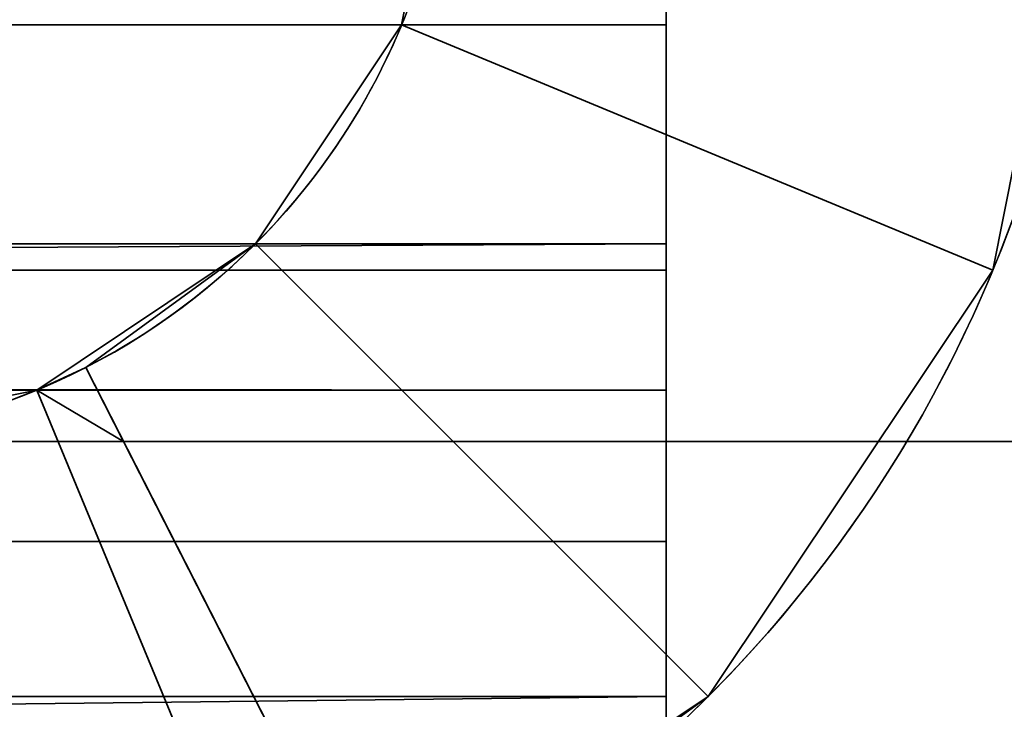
# Model space of a CAD drawing. Header units: millimetres. Extents: x -503 to 6703, y -110 to 249.
# Tile 268 of 656: x 310.48 to 312.79, y 15.87 to 17.49. Entities that reach past the tile are written whole.
import ezdxf

# ---------------------------------------------------------------- set-up
doc = ezdxf.new("R2010")
doc.units = ezdxf.units.MM
doc.layers.add('151', color=7, linetype='Continuous', true_color=0xffffff)

# ---------------------------------------------------------------- blocks, each defined once
blk = doc.blocks.new('UG_SURFACE_001')
at = {"layer": '151', "color": 252, "linetype": 'Continuous', "lineweight": 35}
for points in [[(502.5, -9.3, 2212.25), (502.5, 230.4, 2212.25), (-502.5, 230.4, 2212.25), (-502.5, -9.3, 2212.25)], [(-352.5, -9.3, 2062.2499), (-352.5, 230.4, 2062.2499), (352.5, 230.4, 2062.2499), (352.5, -9.3, 2062.2499)]]:
    blk.add_3dface(points, dxfattribs=at)
blk = doc.blocks.new('UG_SURFACE_086')
at = {"layer": '151', "color": 252, "linetype": 'Continuous', "lineweight": 35}
for points in [[(-314.5, -26.22, 2021.75), (314.5, -26.22, 2021.75), (314.5, 62.62, 2021.75), (-314.5, 62.62, 2021.75)], [(-313, -26.22, 2020.2501), (-313, 62.62, 2020.2501), (313, 62.62, 2020.2501), (313, -26.22, 2020.2501)]]:
    blk.add_3dface(points, dxfattribs=at)
blk = doc.blocks.new('UG_SURFACE_104')
at = {"layer": '151', "color": 252, "linetype": 'Continuous', "lineweight": 35}
for points in [[(260.7, 18.08, 2018.75), (312, 18.08, 2018.75), (312, 17.4754, 2018.6298), (260.7, 17.4754, 2018.6298)], [(260.7, 16.9013, 2020.0155), (312, 16.9013, 2020.0155), (312, 18.08, 2020.2501), (260.7, 18.08, 2020.2501)], [(312, 18.08, 2020.2501), (312, 16.9013, 2020.0155), (312, 17.4754, 2018.6298), (312, 18.08, 2018.75)], [(260.7, 17.4754, 2018.6298), (312, 17.4754, 2018.6298), (312, 16.9628, 2018.2872), (260.7, 16.9628, 2018.2872)], [(312, 16.9013, 2020.0155), (312, 15.9021, 2019.3479), (312, 16.9628, 2018.2872), (312, 17.4754, 2018.6298)], [(260.7, 16.6732, 2017.8893), (312, 16.9628, 2018.2872), (312, 16.6203, 2017.7746)], [(260.7, 16.6732, 2017.8893), (260.7, 16.9628, 2018.2872), (312, 16.9628, 2018.2872)], [(312, 16.6203, 2017.7746), (312, 16.9628, 2018.2872), (312, 15.9021, 2019.3479), (312, 15.2345, 2018.3487)], [(260.7, 15.9021, 2019.3479), (312, 15.9021, 2019.3479), (312, 16.9013, 2020.0155), (260.7, 16.9013, 2020.0155)], [(312, 16.6203, 2017.7746), (258.2, 16.6203, 2017.7746), (260.7, 16.6732, 2017.8893)], [(312, 16.5, 2017.17), (258.2, 16.5, 2017.17), (258.2, 16.6203, 2017.7746), (312, 16.6203, 2017.7746)], [(312, 16.5, 2017.17), (312, 16.6203, 2017.7746), (312, 15.2345, 2018.3487), (312, 15, 2017.17)], [(258.2, 16.5, 2017.17), (312, 16.5, 2017.17), (260.7, 16.5, 2015.1505)], [(312, 16.5, 2017.17), (312, 16.5, 2011.8301), (260.7, 16.5, 2011.8301), (260.7, 16.5, 2015.1505)], [(260.7, 16.5, 2011.8301), (312, 16.5, 2011.8301), (312, 16.2655, 2010.6514), (260.7, 16.2655, 2010.6514)], [(312, 15, 2017.17), (312, 15, 2011.8301), (312, 16.5, 2011.8301), (312, 16.5, 2017.17)], [(312, 15, 2011.8301), (312, 14.8797, 2011.2255), (312, 16.2655, 2010.6514), (312, 16.5, 2011.8301)], [(260.7, 16.2655, 2010.6514), (312, 16.2655, 2010.6514), (312, 15.5979, 2009.6521), (260.7, 15.5979, 2009.6521)], [(312, 15.5979, 2009.6521), (312, 16.2655, 2010.6514), (312, 14.8797, 2011.2255), (312, 14.5372, 2010.7129)], [(312, 15.9021, 2019.3479), (260.7, 15.9021, 2019.3479), (260.7, 15.3376, 2018.5719)], [(260.7, 15.3376, 2018.5719), (312, 15.2345, 2018.3487), (312, 15.9021, 2019.3479)]]:
    blk.add_3dface(points, dxfattribs=at)
blk = doc.blocks.new('UG_SURFACE_105')
at = {"layer": '151', "color": 252, "linetype": 'Continuous', "lineweight": 35}
for points in [[(313, 18.08, 76.45), (312.7655, 16.9013, 76.45), (311.3797, 17.4754, 76.45), (311.5, 18.08, 76.45)], [(311.5, 18.08, 370.05), (311.3797, 17.4754, 370.05), (312.7655, 16.9013, 370.05), (313, 18.08, 370.05)], [(313, 18.08, 386.45), (312.7655, 16.9013, 386.45), (311.3797, 17.4754, 386.45), (311.5, 18.08, 386.45)], [(311.5, 18.08, 680.05), (311.3797, 17.4754, 680.05), (312.7655, 16.9013, 680.05), (313, 18.08, 680.05)], [(313, 18.08, 696.45), (312.7655, 16.9013, 696.45), (311.3797, 17.4754, 696.45), (311.5, 18.08, 696.45)], [(311.5, 18.08, 990.05), (311.3797, 17.4754, 990.05), (312.7655, 16.9013, 990.05), (313, 18.08, 990.05)], [(313, 18.08, 1006.4501), (312.7655, 16.9013, 1006.4501), (311.3797, 17.4754, 1006.4501), (311.5, 18.08, 1006.4501)], [(311.5, 18.08, 1300.05), (311.3797, 17.4754, 1300.05), (312.7655, 16.9013, 1300.05), (313, 18.08, 1300.05)], [(313, 18.08, 1316.45), (312.7655, 16.9013, 1316.45), (311.3797, 17.4754, 1316.45), (311.5, 18.08, 1316.45)], [(311.5, 18.08, 1610.05), (311.3797, 17.4754, 1610.05), (312.7655, 16.9013, 1610.05), (313, 18.08, 1610.05)], [(313, 18.08, 1626.4499), (312.7655, 16.9013, 1626.4499), (311.3797, 17.4754, 1626.4499), (311.5, 18.08, 1626.4499)], [(311.5, 18.08, 1920.05), (311.3797, 17.4754, 1920.05), (312.7655, 16.9013, 1920.05), (313, 18.08, 1920.05)], [(313, 18.08, 1936.45), (312.7655, 16.9013, 1936.45), (311.3797, 17.4754, 1936.45), (311.5, 18.08, 1936.45)], [(311.5, 18.08, 60.05), (311.3797, 17.4754, 60.05), (312.7655, 16.9013, 60.05), (313, 18.08, 60.05)], [(311.3797, 17.4754, 1936.45), (311.3797, 17.4754, 2006.2499), (311.5, 18.08, 2006.2499), (311.5, 18.08, 1936.45)], [(311.5, 18.08, 60.05), (311.5, 18.08, -5.75), (311.3797, 17.4754, -5.75), (311.3797, 17.4754, 60.05)], [(311.3797, 17.4754, 1626.4499), (311.3797, 17.4754, 1683.67), (311.5, 18.08, 1683.67), (311.5, 18.08, 1626.4499)], [(311.5, 18.08, 1920.05), (311.5, 18.08, 1862.83), (311.3797, 17.4754, 1862.83), (311.3797, 17.4754, 1920.05)], [(311.3797, 17.4754, 1683.67), (311.3797, 17.4754, 1743.39), (311.5, 18.08, 1743.39), (311.5, 18.08, 1683.67)], [(311.3797, 17.4754, 1743.39), (311.3797, 17.4754, 1803.11), (311.5, 18.08, 1803.11), (311.5, 18.08, 1743.39)], [(311.3797, 17.4754, 1803.11), (311.3797, 17.4754, 1862.83), (311.5, 18.08, 1862.83), (311.5, 18.08, 1803.11)], [(311.3797, 17.4754, 1316.45), (311.3797, 17.4754, 1373.67), (311.5, 18.08, 1373.67), (311.5, 18.08, 1316.45)], [(311.5, 18.08, 1610.05), (311.5, 18.08, 1552.83), (311.3797, 17.4754, 1552.83), (311.3797, 17.4754, 1610.05)], [(311.3797, 17.4754, 1373.67), (311.3797, 17.4754, 1433.39), (311.5, 18.08, 1433.39), (311.5, 18.08, 1373.67)], [(311.3797, 17.4754, 1433.39), (311.3797, 17.4754, 1493.1099), (311.5, 18.08, 1493.1099), (311.5, 18.08, 1433.39)], [(311.3797, 17.4754, 1493.1099), (311.3797, 17.4754, 1552.83), (311.5, 18.08, 1552.83), (311.5, 18.08, 1493.1099)], [(311.3797, 17.4754, 1006.4501), (311.3797, 17.4754, 1063.67), (311.5, 18.08, 1063.67), (311.5, 18.08, 1006.4501)], [(311.5, 18.08, 1300.05), (311.5, 18.08, 1242.83), (311.3797, 17.4754, 1242.83), (311.3797, 17.4754, 1300.05)], [(311.3797, 17.4754, 1063.67), (311.3797, 17.4754, 1123.39), (311.5, 18.08, 1123.39), (311.5, 18.08, 1063.67)], [(311.3797, 17.4754, 1123.39), (311.3797, 17.4754, 1183.11), (311.5, 18.08, 1183.11), (311.5, 18.08, 1123.39)], [(311.3797, 17.4754, 1183.11), (311.3797, 17.4754, 1242.83), (311.5, 18.08, 1242.83), (311.5, 18.08, 1183.11)], [(311.3797, 17.4754, 696.45), (311.3797, 17.4754, 753.67), (311.5, 18.08, 753.67), (311.5, 18.08, 696.45)], [(311.5, 18.08, 990.05), (311.5, 18.08, 932.83), (311.3797, 17.4754, 932.83), (311.3797, 17.4754, 990.05)], [(311.3797, 17.4754, 753.67), (311.3797, 17.4754, 813.39), (311.5, 18.08, 813.39), (311.5, 18.08, 753.67)], [(311.3797, 17.4754, 813.39), (311.3797, 17.4754, 873.11), (311.5, 18.08, 873.11), (311.5, 18.08, 813.39)], [(311.3797, 17.4754, 873.11), (311.3797, 17.4754, 932.83), (311.5, 18.08, 932.83), (311.5, 18.08, 873.11)], [(311.3797, 17.4754, 386.45), (311.3797, 17.4754, 443.67), (311.5, 18.08, 443.67), (311.5, 18.08, 386.45)], [(311.5, 18.08, 680.05), (311.5, 18.08, 622.83), (311.3797, 17.4754, 622.83), (311.3797, 17.4754, 680.05)], [(311.3797, 17.4754, 443.67), (311.3797, 17.4754, 503.39), (311.5, 18.08, 503.39), (311.5, 18.08, 443.67)], [(311.3797, 17.4754, 503.39), (311.3797, 17.4754, 563.11), (311.5, 18.08, 563.11), (311.5, 18.08, 503.39)], [(311.3797, 17.4754, 563.11), (311.3797, 17.4754, 622.83), (311.5, 18.08, 622.83), (311.5, 18.08, 563.11)], [(311.3797, 17.4754, 76.45), (311.3797, 17.4754, 133.67), (311.5, 18.08, 133.67), (311.5, 18.08, 76.45)], [(311.5, 18.08, 370.05), (311.5, 18.08, 312.83), (311.3797, 17.4754, 312.83), (311.3797, 17.4754, 370.05)], [(311.3797, 17.4754, 133.67), (311.3797, 17.4754, 193.39), (311.5, 18.08, 193.39), (311.5, 18.08, 133.67)], [(311.3797, 17.4754, 193.39), (311.3797, 17.4754, 253.11), (311.5, 18.08, 253.11), (311.5, 18.08, 193.39)], [(311.3797, 17.4754, 253.11), (311.3797, 17.4754, 312.83), (311.5, 18.08, 312.83), (311.5, 18.08, 253.11)], [(311.5, 18.08, 2006.2499), (311.3797, 17.4754, 2006.2499), (312.7655, 16.9013, 2006.2499), (313, 18.08, 2006.2499)], [(313, 18.08, -5.75), (312.7655, 16.9013, -5.75), (311.3797, 17.4754, -5.75), (311.5, 18.08, -5.75)], [(312.7655, 16.9013, 60.05), (312.7655, 16.9013, -5.75), (313, 18.08, -5.75), (313, 18.08, 60.05)], [(313, 18.08, 1936.45), (313, 18.08, 2006.2499), (312.7655, 16.9013, 2006.2499), (312.7655, 16.9013, 1936.45)], [(312.7655, 16.9013, 1920.05), (312.7655, 16.9013, 1626.4499), (313, 18.08, 1626.4499), (313, 18.08, 1920.05)], [(312.7655, 16.9013, 1610.05), (312.7655, 16.9013, 1316.45), (313, 18.08, 1316.45), (313, 18.08, 1610.05)], [(312.7655, 16.9013, 1300.05), (312.7655, 16.9013, 1006.4501), (313, 18.08, 1006.4501), (313, 18.08, 1300.05)], [(312.7655, 16.9013, 990.05), (312.7655, 16.9013, 696.45), (313, 18.08, 696.45), (313, 18.08, 990.05)], [(312.7655, 16.9013, 680.05), (312.7655, 16.9013, 386.45), (313, 18.08, 386.45), (313, 18.08, 680.05)], [(312.7655, 16.9013, 370.05), (312.7655, 16.9013, 76.45), (313, 18.08, 76.45), (313, 18.08, 370.05)], [(311.0372, 16.9628, 76.45), (311.3797, 17.4754, 76.45), (312.7655, 16.9013, 76.45), (312.0979, 15.9021, 76.45)], [(312.0979, 15.9021, 370.05), (312.7655, 16.9013, 370.05), (311.3797, 17.4754, 370.05), (311.0372, 16.9628, 370.05)], [(311.0372, 16.9628, 386.45), (311.3797, 17.4754, 386.45), (312.7655, 16.9013, 386.45), (312.0979, 15.9021, 386.45)], [(312.0979, 15.9021, 680.05), (312.7655, 16.9013, 680.05), (311.3797, 17.4754, 680.05), (311.0372, 16.9628, 680.05)], [(311.0372, 16.9628, 696.45), (311.3797, 17.4754, 696.45), (312.7655, 16.9013, 696.45), (312.0979, 15.9021, 696.45)], [(312.0979, 15.9021, 990.05), (312.7655, 16.9013, 990.05), (311.3797, 17.4754, 990.05), (311.0372, 16.9628, 990.05)], [(311.0372, 16.9628, 1006.4501), (311.3797, 17.4754, 1006.4501), (312.7655, 16.9013, 1006.4501), (312.0979, 15.9021, 1006.4501)], [(312.0979, 15.9021, 1300.05), (312.7655, 16.9013, 1300.05), (311.3797, 17.4754, 1300.05), (311.0372, 16.9628, 1300.05)], [(311.0372, 16.9628, 1316.45), (311.3797, 17.4754, 1316.45), (312.7655, 16.9013, 1316.45), (312.0979, 15.9021, 1316.45)], [(312.0979, 15.9021, 1610.05), (312.7655, 16.9013, 1610.05), (311.3797, 17.4754, 1610.05), (311.0372, 16.9628, 1610.05)], [(311.0372, 16.9628, 1626.4499), (311.3797, 17.4754, 1626.4499), (312.7655, 16.9013, 1626.4499), (312.0979, 15.9021, 1626.4499)], [(312.0979, 15.9021, 1920.05), (312.7655, 16.9013, 1920.05), (311.3797, 17.4754, 1920.05), (311.0372, 16.9628, 1920.05)], [(311.0372, 16.9628, 1936.45), (311.3797, 17.4754, 1936.45), (312.7655, 16.9013, 1936.45), (312.0979, 15.9021, 1936.45)], [(312.0979, 15.9021, 60.05), (312.7655, 16.9013, 60.05), (311.3797, 17.4754, 60.05), (311.0372, 16.9628, 60.05)], [(311.0372, 16.9628, 1936.45), (311.0372, 16.9628, 2006.2499), (311.3797, 17.4754, 2006.2499), (311.3797, 17.4754, 1936.45)], [(311.3797, 17.4754, 60.05), (311.3797, 17.4754, -5.75), (311.0372, 16.9628, -5.75), (311.0372, 16.9628, 60.05)], [(311.0372, 16.9628, 1626.4499), (311.0372, 16.9628, 1683.67), (311.3797, 17.4754, 1683.67), (311.3797, 17.4754, 1626.4499)], [(311.3797, 17.4754, 1920.05), (311.3797, 17.4754, 1862.83), (311.0372, 16.9628, 1862.83), (311.0372, 16.9628, 1920.05)], [(311.0372, 16.9628, 1683.67), (311.0372, 16.9628, 1743.39), (311.3797, 17.4754, 1743.39), (311.3797, 17.4754, 1683.67)], [(311.0372, 16.9628, 1743.39), (311.0372, 16.9628, 1803.11), (311.3797, 17.4754, 1803.11), (311.3797, 17.4754, 1743.39)], [(311.0372, 16.9628, 1803.11), (311.0372, 16.9628, 1862.83), (311.3797, 17.4754, 1862.83), (311.3797, 17.4754, 1803.11)], [(311.0372, 16.9628, 1316.45), (311.0372, 16.9628, 1373.67), (311.3797, 17.4754, 1373.67), (311.3797, 17.4754, 1316.45)], [(311.3797, 17.4754, 1610.05), (311.3797, 17.4754, 1552.83), (311.0372, 16.9628, 1552.83), (311.0372, 16.9628, 1610.05)], [(311.0372, 16.9628, 1373.67), (311.0372, 16.9628, 1433.39), (311.3797, 17.4754, 1433.39), (311.3797, 17.4754, 1373.67)], [(311.0372, 16.9628, 1433.39), (311.0372, 16.9628, 1493.1099), (311.3797, 17.4754, 1493.1099), (311.3797, 17.4754, 1433.39)], [(311.0372, 16.9628, 1493.1099), (311.0372, 16.9628, 1552.83), (311.3797, 17.4754, 1552.83), (311.3797, 17.4754, 1493.1099)], [(311.0372, 16.9628, 1006.4501), (311.0372, 16.9628, 1063.67), (311.3797, 17.4754, 1063.67), (311.3797, 17.4754, 1006.4501)], [(311.3797, 17.4754, 1300.05), (311.3797, 17.4754, 1242.83), (311.0372, 16.9628, 1242.83), (311.0372, 16.9628, 1300.05)], [(311.0372, 16.9628, 1063.67), (311.0372, 16.9628, 1123.39), (311.3797, 17.4754, 1123.39), (311.3797, 17.4754, 1063.67)], [(311.0372, 16.9628, 1123.39), (311.0372, 16.9628, 1183.11), (311.3797, 17.4754, 1183.11), (311.3797, 17.4754, 1123.39)], [(311.0372, 16.9628, 1183.11), (311.0372, 16.9628, 1242.83), (311.3797, 17.4754, 1242.83), (311.3797, 17.4754, 1183.11)], [(311.0372, 16.9628, 696.45), (311.0372, 16.9628, 753.67), (311.3797, 17.4754, 753.67), (311.3797, 17.4754, 696.45)], [(311.3797, 17.4754, 990.05), (311.3797, 17.4754, 932.83), (311.0372, 16.9628, 932.83), (311.0372, 16.9628, 990.05)], [(311.0372, 16.9628, 753.67), (311.0372, 16.9628, 813.39), (311.3797, 17.4754, 813.39), (311.3797, 17.4754, 753.67)], [(311.0372, 16.9628, 813.39), (311.0372, 16.9628, 873.11), (311.3797, 17.4754, 873.11), (311.3797, 17.4754, 813.39)], [(311.0372, 16.9628, 873.11), (311.0372, 16.9628, 932.83), (311.3797, 17.4754, 932.83), (311.3797, 17.4754, 873.11)], [(311.0372, 16.9628, 386.45), (311.0372, 16.9628, 443.67), (311.3797, 17.4754, 443.67), (311.3797, 17.4754, 386.45)], [(311.3797, 17.4754, 680.05), (311.3797, 17.4754, 622.83), (311.0372, 16.9628, 622.83), (311.0372, 16.9628, 680.05)], [(311.0372, 16.9628, 443.67), (311.0372, 16.9628, 503.39), (311.3797, 17.4754, 503.39), (311.3797, 17.4754, 443.67)], [(311.0372, 16.9628, 503.39), (311.0372, 16.9628, 563.11), (311.3797, 17.4754, 563.11), (311.3797, 17.4754, 503.39)], [(311.0372, 16.9628, 563.11), (311.0372, 16.9628, 622.83), (311.3797, 17.4754, 622.83), (311.3797, 17.4754, 563.11)], [(311.0372, 16.9628, 76.45), (311.0372, 16.9628, 133.67), (311.3797, 17.4754, 133.67), (311.3797, 17.4754, 76.45)], [(311.3797, 17.4754, 370.05), (311.3797, 17.4754, 312.83), (311.0372, 16.9628, 312.83), (311.0372, 16.9628, 370.05)], [(311.0372, 16.9628, 133.67), (311.0372, 16.9628, 193.39), (311.3797, 17.4754, 193.39), (311.3797, 17.4754, 133.67)], [(311.0372, 16.9628, 193.39), (311.0372, 16.9628, 253.11), (311.3797, 17.4754, 253.11), (311.3797, 17.4754, 193.39)], [(311.0372, 16.9628, 253.11), (311.0372, 16.9628, 312.83), (311.3797, 17.4754, 312.83), (311.3797, 17.4754, 253.11)], [(311.3797, 17.4754, 2006.2499), (311.0372, 16.9628, 2006.2499), (312.0979, 15.9021, 2006.2499), (312.7655, 16.9013, 2006.2499)], [(312.7655, 16.9013, -5.75), (312.0979, 15.9021, -5.75), (311.0372, 16.9628, -5.75), (311.3797, 17.4754, -5.75)], [(310.6392, 16.6732, 1936.45), (310.5246, 16.6203, 2006.2499), (311.0372, 16.9628, 2006.2499)], [(310.6392, 16.6732, 60.05), (311.0372, 16.9628, -5.75), (310.5246, 16.6203, -5.75)], [(310.6392, 16.6732, 1920.05), (311.0372, 16.9628, 1862.83), (310.5246, 16.6203, 1862.83)], [(310.6392, 16.6732, 1626.4499), (310.5246, 16.6203, 1683.67), (311.0372, 16.9628, 1683.67)], [(310.5246, 16.6203, 1683.67), (310.5246, 16.6203, 1743.39), (311.0372, 16.9628, 1743.39), (311.0372, 16.9628, 1683.67)], [(310.5246, 16.6203, 1743.39), (310.5246, 16.6203, 1803.11), (311.0372, 16.9628, 1803.11), (311.0372, 16.9628, 1743.39)], [(310.5246, 16.6203, 1803.11), (310.5246, 16.6203, 1862.83), (311.0372, 16.9628, 1862.83), (311.0372, 16.9628, 1803.11)], [(310.6392, 16.6732, 1610.05), (311.0372, 16.9628, 1552.83), (310.5246, 16.6203, 1552.83)], [(310.6392, 16.6732, 1316.45), (310.5246, 16.6203, 1373.67), (311.0372, 16.9628, 1373.67)], [(310.5246, 16.6203, 1373.67), (310.5246, 16.6203, 1433.39), (311.0372, 16.9628, 1433.39), (311.0372, 16.9628, 1373.67)], [(310.5246, 16.6203, 1433.39), (310.5246, 16.6203, 1493.1099), (311.0372, 16.9628, 1493.1099), (311.0372, 16.9628, 1433.39)], [(310.5246, 16.6203, 1493.1099), (310.5246, 16.6203, 1552.83), (311.0372, 16.9628, 1552.83), (311.0372, 16.9628, 1493.1099)], [(310.6392, 16.6732, 1300.05), (311.0372, 16.9628, 1242.83), (310.5246, 16.6203, 1242.83)], [(310.6392, 16.6732, 1006.4501), (310.5246, 16.6203, 1063.67), (311.0372, 16.9628, 1063.67)], [(310.5246, 16.6203, 1063.67), (310.5246, 16.6203, 1123.39), (311.0372, 16.9628, 1123.39), (311.0372, 16.9628, 1063.67)], [(310.5246, 16.6203, 1123.39), (310.5246, 16.6203, 1183.11), (311.0372, 16.9628, 1183.11), (311.0372, 16.9628, 1123.39)], [(310.5246, 16.6203, 1183.11), (310.5246, 16.6203, 1242.83), (311.0372, 16.9628, 1242.83), (311.0372, 16.9628, 1183.11)], [(310.6392, 16.6732, 990.05), (311.0372, 16.9628, 932.83), (310.5246, 16.6203, 932.83)], [(310.6392, 16.6732, 696.45), (310.5246, 16.6203, 753.67), (311.0372, 16.9628, 753.67)], [(310.5246, 16.6203, 753.67), (310.5246, 16.6203, 813.39), (311.0372, 16.9628, 813.39), (311.0372, 16.9628, 753.67)], [(310.5246, 16.6203, 813.39), (310.5246, 16.6203, 873.11), (311.0372, 16.9628, 873.11), (311.0372, 16.9628, 813.39)], [(310.5246, 16.6203, 873.11), (310.5246, 16.6203, 932.83), (311.0372, 16.9628, 932.83), (311.0372, 16.9628, 873.11)], [(310.6392, 16.6732, 680.05), (311.0372, 16.9628, 622.83), (310.5246, 16.6203, 622.83)], [(310.6392, 16.6732, 386.45), (310.5246, 16.6203, 443.67), (311.0372, 16.9628, 443.67)], [(310.5246, 16.6203, 443.67), (310.5246, 16.6203, 503.39), (311.0372, 16.9628, 503.39), (311.0372, 16.9628, 443.67)], [(310.5246, 16.6203, 503.39), (310.5246, 16.6203, 563.11), (311.0372, 16.9628, 563.11), (311.0372, 16.9628, 503.39)], [(310.5246, 16.6203, 563.11), (310.5246, 16.6203, 622.83), (311.0372, 16.9628, 622.83), (311.0372, 16.9628, 563.11)], [(310.6392, 16.6732, 370.05), (311.0372, 16.9628, 312.83), (310.5246, 16.6203, 312.83)], [(310.6392, 16.6732, 76.45), (310.5246, 16.6203, 133.67), (311.0372, 16.9628, 133.67)], [(310.5246, 16.6203, 133.67), (310.5246, 16.6203, 193.39), (311.0372, 16.9628, 193.39), (311.0372, 16.9628, 133.67)], [(310.5246, 16.6203, 193.39), (310.5246, 16.6203, 253.11), (311.0372, 16.9628, 253.11), (311.0372, 16.9628, 193.39)], [(310.5246, 16.6203, 253.11), (310.5246, 16.6203, 312.83), (311.0372, 16.9628, 312.83), (311.0372, 16.9628, 253.11)], [(311.0372, 16.9628, 2006.2499), (310.5246, 16.6203, 2006.2499), (311.0987, 15.2345, 2006.2499), (312.0979, 15.9021, 2006.2499)], [(312.0979, 15.9021, -5.75), (311.0987, 15.2345, -5.75), (310.5246, 16.6203, -5.75), (311.0372, 16.9628, -5.75)], [(312.0979, 15.9021, 76.45), (311.322, 15.3376, 76.45), (310.6392, 16.6732, 76.45), (311.0372, 16.9628, 76.45)], [(311.0372, 16.9628, 370.05), (310.6392, 16.6732, 370.05), (311.322, 15.3376, 370.05), (312.0979, 15.9021, 370.05)], [(312.0979, 15.9021, 386.45), (311.322, 15.3376, 386.45), (310.6392, 16.6732, 386.45), (311.0372, 16.9628, 386.45)], [(311.0372, 16.9628, 680.05), (310.6392, 16.6732, 680.05), (311.322, 15.3376, 680.05), (312.0979, 15.9021, 680.05)], [(312.0979, 15.9021, 696.45), (311.322, 15.3376, 696.45), (310.6392, 16.6732, 696.45), (311.0372, 16.9628, 696.45)], [(311.0372, 16.9628, 990.05), (310.6392, 16.6732, 990.05), (311.322, 15.3376, 990.05), (312.0979, 15.9021, 990.05)], [(312.0979, 15.9021, 1006.4501), (311.322, 15.3376, 1006.4501), (310.6392, 16.6732, 1006.4501), (311.0372, 16.9628, 1006.4501)], [(311.0372, 16.9628, 1300.05), (310.6392, 16.6732, 1300.05), (311.322, 15.3376, 1300.05), (312.0979, 15.9021, 1300.05)], [(312.0979, 15.9021, 1316.45), (311.322, 15.3376, 1316.45), (310.6392, 16.6732, 1316.45), (311.0372, 16.9628, 1316.45)], [(311.0372, 16.9628, 1610.05), (310.6392, 16.6732, 1610.05), (311.322, 15.3376, 1610.05), (312.0979, 15.9021, 1610.05)], [(312.0979, 15.9021, 1626.4499), (311.322, 15.3376, 1626.4499), (310.6392, 16.6732, 1626.4499), (311.0372, 16.9628, 1626.4499)], [(311.0372, 16.9628, 1920.05), (310.6392, 16.6732, 1920.05), (311.322, 15.3376, 1920.05), (312.0979, 15.9021, 1920.05)], [(312.0979, 15.9021, 1936.45), (311.322, 15.3376, 1936.45), (310.6392, 16.6732, 1936.45), (311.0372, 16.9628, 1936.45)], [(311.0372, 16.9628, 60.05), (310.6392, 16.6732, 60.05), (311.322, 15.3376, 60.05), (312.0979, 15.9021, 60.05)], [(311.0372, 16.9628, 2006.2499), (311.0372, 16.9628, 1936.45), (310.6392, 16.6732, 1936.45)], [(310.6392, 16.6732, 60.05), (311.0372, 16.9628, 60.05), (311.0372, 16.9628, -5.75)], [(310.6392, 16.6732, 1920.05), (311.0372, 16.9628, 1920.05), (311.0372, 16.9628, 1862.83)], [(311.0372, 16.9628, 1683.67), (311.0372, 16.9628, 1626.4499), (310.6392, 16.6732, 1626.4499)], [(310.6392, 16.6732, 1610.05), (311.0372, 16.9628, 1610.05), (311.0372, 16.9628, 1552.83)], [(311.0372, 16.9628, 1373.67), (311.0372, 16.9628, 1316.45), (310.6392, 16.6732, 1316.45)], [(310.6392, 16.6732, 1300.05), (311.0372, 16.9628, 1300.05), (311.0372, 16.9628, 1242.83)], [(311.0372, 16.9628, 1063.67), (311.0372, 16.9628, 1006.4501), (310.6392, 16.6732, 1006.4501)], [(310.6392, 16.6732, 990.05), (311.0372, 16.9628, 990.05), (311.0372, 16.9628, 932.83)], [(311.0372, 16.9628, 753.67), (311.0372, 16.9628, 696.45), (310.6392, 16.6732, 696.45)], [(310.6392, 16.6732, 680.05), (311.0372, 16.9628, 680.05), (311.0372, 16.9628, 622.83)], [(311.0372, 16.9628, 443.67), (311.0372, 16.9628, 386.45), (310.6392, 16.6732, 386.45)], [(310.6392, 16.6732, 370.05), (311.0372, 16.9628, 370.05), (311.0372, 16.9628, 312.83)], [(311.0372, 16.9628, 133.67), (311.0372, 16.9628, 76.45), (310.6392, 16.6732, 76.45)], [(312.0979, 15.9021, 60.05), (312.0979, 15.9021, -5.75), (312.7655, 16.9013, -5.75), (312.7655, 16.9013, 60.05)], [(312.7655, 16.9013, 1936.45), (312.7655, 16.9013, 2006.2499), (312.0979, 15.9021, 2006.2499), (312.0979, 15.9021, 1936.45)], [(312.0979, 15.9021, 1920.05), (312.0979, 15.9021, 1626.4499), (312.7655, 16.9013, 1626.4499), (312.7655, 16.9013, 1920.05)], [(312.0979, 15.9021, 1610.05), (312.0979, 15.9021, 1316.45), (312.7655, 16.9013, 1316.45), (312.7655, 16.9013, 1610.05)], [(312.0979, 15.9021, 1300.05), (312.0979, 15.9021, 1006.4501), (312.7655, 16.9013, 1006.4501), (312.7655, 16.9013, 1300.05)], [(312.0979, 15.9021, 990.05), (312.0979, 15.9021, 696.45), (312.7655, 16.9013, 696.45), (312.7655, 16.9013, 990.05)], [(312.0979, 15.9021, 680.05), (312.0979, 15.9021, 386.45), (312.7655, 16.9013, 386.45), (312.7655, 16.9013, 680.05)], [(312.0979, 15.9021, 370.05), (312.0979, 15.9021, 76.45), (312.7655, 16.9013, 76.45), (312.7655, 16.9013, 370.05)], [(310.6392, 16.6732, 1936.45), (310.6392, 16.6732, 1933.9499), (310.5246, 16.6203, 1933.9499), (310.5246, 16.6203, 2006.2499)], [(310.5246, 16.6203, 1933.9499), (310.6392, 16.6732, 1933.9499), (310.7277, 16.5, 1933.9499)], [(310.5246, 16.6203, -5.75), (310.5246, 16.6203, 62.55), (310.6392, 16.6732, 60.05)], [(310.5246, 16.6203, 62.55), (310.6392, 16.6732, 62.55), (310.6392, 16.6732, 60.05)], [(310.7277, 16.5, 62.55), (310.6392, 16.6732, 62.55), (310.5246, 16.6203, 62.55)], [(310.5246, 16.6203, 1623.95), (310.6392, 16.6732, 1623.95), (310.7277, 16.5, 1623.95)], [(310.5246, 16.6203, 1862.83), (310.5246, 16.6203, 1922.55), (310.6392, 16.6732, 1920.05)], [(310.5246, 16.6203, 1922.55), (310.6392, 16.6732, 1922.55), (310.6392, 16.6732, 1920.05)], [(310.6392, 16.6732, 1626.4499), (310.6392, 16.6732, 1623.95), (310.5246, 16.6203, 1623.95), (310.5246, 16.6203, 1683.67)], [(310.7277, 16.5, 1922.55), (310.6392, 16.6732, 1922.55), (310.5246, 16.6203, 1922.55)], [(310.5246, 16.6203, 1313.9499), (310.6392, 16.6732, 1313.9499), (310.7277, 16.5, 1313.9499)], [(310.5246, 16.6203, 1552.83), (310.5246, 16.6203, 1612.55), (310.6392, 16.6732, 1610.05)], [(310.5246, 16.6203, 1612.55), (310.6392, 16.6732, 1612.55), (310.6392, 16.6732, 1610.05)], [(310.6392, 16.6732, 1316.45), (310.6392, 16.6732, 1313.9499), (310.5246, 16.6203, 1313.9499), (310.5246, 16.6203, 1373.67)], [(310.7277, 16.5, 1612.55), (310.6392, 16.6732, 1612.55), (310.5246, 16.6203, 1612.55)], [(310.5246, 16.6203, 1003.95), (310.6392, 16.6732, 1003.95), (310.7277, 16.5, 1003.95)], [(310.5246, 16.6203, 1242.83), (310.5246, 16.6203, 1302.55), (310.6392, 16.6732, 1300.05)], [(310.5246, 16.6203, 1302.55), (310.6392, 16.6732, 1302.55), (310.6392, 16.6732, 1300.05)], [(310.6392, 16.6732, 1006.4501), (310.6392, 16.6732, 1003.95), (310.5246, 16.6203, 1003.95), (310.5246, 16.6203, 1063.67)], [(310.7277, 16.5, 1302.55), (310.6392, 16.6732, 1302.55), (310.5246, 16.6203, 1302.55)], [(310.5246, 16.6203, 693.95), (310.6392, 16.6732, 693.95), (310.7277, 16.5, 693.95)], [(310.5246, 16.6203, 932.83), (310.5246, 16.6203, 992.55), (310.6392, 16.6732, 990.05)], [(310.5246, 16.6203, 992.55), (310.6392, 16.6732, 992.55), (310.6392, 16.6732, 990.05)], [(310.6392, 16.6732, 696.45), (310.6392, 16.6732, 693.95), (310.5246, 16.6203, 693.95), (310.5246, 16.6203, 753.67)], [(310.7277, 16.5, 992.55), (310.6392, 16.6732, 992.55), (310.5246, 16.6203, 992.55)], [(310.5246, 16.6203, 383.95), (310.6392, 16.6732, 383.95), (310.7277, 16.5, 383.95)], [(310.5246, 16.6203, 622.83), (310.5246, 16.6203, 682.55), (310.6392, 16.6732, 680.05)], [(310.5246, 16.6203, 682.55), (310.6392, 16.6732, 682.55), (310.6392, 16.6732, 680.05)], [(310.6392, 16.6732, 386.45), (310.6392, 16.6732, 383.95), (310.5246, 16.6203, 383.95), (310.5246, 16.6203, 443.67)], [(310.7277, 16.5, 682.55), (310.6392, 16.6732, 682.55), (310.5246, 16.6203, 682.55)], [(310.5246, 16.6203, 73.95), (310.6392, 16.6732, 73.95), (310.7277, 16.5, 73.95)], [(310.5246, 16.6203, 312.83), (310.5246, 16.6203, 372.55), (310.6392, 16.6732, 370.05)], [(310.5246, 16.6203, 372.55), (310.6392, 16.6732, 372.55), (310.6392, 16.6732, 370.05)], [(310.6392, 16.6732, 76.45), (310.6392, 16.6732, 73.95), (310.5246, 16.6203, 73.95), (310.5246, 16.6203, 133.67)], [(310.7277, 16.5, 372.55), (310.6392, 16.6732, 372.55), (310.5246, 16.6203, 372.55)], [(310.6392, 16.6732, 1936.45), (311.322, 15.3376, 1936.45), (311.322, 15.3376, 1933.9499), (310.7277, 16.5, 1933.9499)], [(310.7277, 16.5, 1933.9499), (310.6392, 16.6732, 1933.9499), (310.6392, 16.6732, 1936.45)], [(310.6392, 16.6732, 60.05), (310.6392, 16.6732, 62.55), (310.7277, 16.5, 62.55)], [(310.7277, 16.5, 62.55), (311.322, 15.3376, 62.55), (311.322, 15.3376, 60.05), (310.6392, 16.6732, 60.05)], [(310.6392, 16.6732, 1626.4499), (311.322, 15.3376, 1626.4499), (311.322, 15.3376, 1623.95), (310.7277, 16.5, 1623.95)], [(310.7277, 16.5, 1623.95), (310.6392, 16.6732, 1623.95), (310.6392, 16.6732, 1626.4499)], [(310.6392, 16.6732, 1920.05), (310.6392, 16.6732, 1922.55), (310.7277, 16.5, 1922.55)], [(310.7277, 16.5, 1922.55), (311.322, 15.3376, 1922.55), (311.322, 15.3376, 1920.05), (310.6392, 16.6732, 1920.05)], [(310.6392, 16.6732, 1316.45), (311.322, 15.3376, 1316.45), (311.322, 15.3376, 1313.9499), (310.7277, 16.5, 1313.9499)], [(310.7277, 16.5, 1313.9499), (310.6392, 16.6732, 1313.9499), (310.6392, 16.6732, 1316.45)], [(310.6392, 16.6732, 1610.05), (310.6392, 16.6732, 1612.55), (310.7277, 16.5, 1612.55)], [(310.7277, 16.5, 1612.55), (311.322, 15.3376, 1612.55), (311.322, 15.3376, 1610.05), (310.6392, 16.6732, 1610.05)], [(310.6392, 16.6732, 1006.4501), (311.322, 15.3376, 1006.4501), (311.322, 15.3376, 1003.95), (310.7277, 16.5, 1003.95)], [(310.7277, 16.5, 1003.95), (310.6392, 16.6732, 1003.95), (310.6392, 16.6732, 1006.4501)], [(310.6392, 16.6732, 1300.05), (310.6392, 16.6732, 1302.55), (310.7277, 16.5, 1302.55)], [(310.7277, 16.5, 1302.55), (311.322, 15.3376, 1302.55), (311.322, 15.3376, 1300.05), (310.6392, 16.6732, 1300.05)], [(310.6392, 16.6732, 696.45), (311.322, 15.3376, 696.45), (311.322, 15.3376, 693.95), (310.7277, 16.5, 693.95)], [(310.7277, 16.5, 693.95), (310.6392, 16.6732, 693.95), (310.6392, 16.6732, 696.45)], [(310.6392, 16.6732, 990.05), (310.6392, 16.6732, 992.55), (310.7277, 16.5, 992.55)], [(310.7277, 16.5, 992.55), (311.322, 15.3376, 992.55), (311.322, 15.3376, 990.05), (310.6392, 16.6732, 990.05)], [(310.6392, 16.6732, 386.45), (311.322, 15.3376, 386.45), (311.322, 15.3376, 383.95), (310.7277, 16.5, 383.95)], [(310.7277, 16.5, 383.95), (310.6392, 16.6732, 383.95), (310.6392, 16.6732, 386.45)], [(310.6392, 16.6732, 680.05), (310.6392, 16.6732, 682.55), (310.7277, 16.5, 682.55)], [(310.7277, 16.5, 682.55), (311.322, 15.3376, 682.55), (311.322, 15.3376, 680.05), (310.6392, 16.6732, 680.05)], [(310.6392, 16.6732, 76.45), (311.322, 15.3376, 76.45), (311.322, 15.3376, 73.95), (310.7277, 16.5, 73.95)], [(310.7277, 16.5, 73.95), (310.6392, 16.6732, 73.95), (310.6392, 16.6732, 76.45)], [(310.6392, 16.6732, 370.05), (310.6392, 16.6732, 372.55), (310.7277, 16.5, 372.55)], [(310.7277, 16.5, 372.55), (311.322, 15.3376, 372.55), (311.322, 15.3376, 370.05), (310.6392, 16.6732, 370.05)], [(309.92, 16.5, 1933.9499), (309.92, 16.5, 2006.2499), (310.5246, 16.6203, 2006.2499), (310.5246, 16.6203, 1933.9499)], [(310.7277, 16.5, 1933.9499), (309.92, 16.5, 1933.9499), (310.5246, 16.6203, 1933.9499)], [(309.92, 16.5, -5.75), (309.92, 16.5, 62.55), (310.5246, 16.6203, 62.55), (310.5246, 16.6203, -5.75)], [(310.5246, 16.6203, 62.55), (309.92, 16.5, 62.55), (310.7277, 16.5, 62.55)], [(310.7277, 16.5, 1623.95), (309.92, 16.5, 1623.95), (310.5246, 16.6203, 1623.95)], [(309.92, 16.5, 1623.95), (309.92, 16.5, 1683.67), (310.5246, 16.6203, 1683.67), (310.5246, 16.6203, 1623.95)], [(309.92, 16.5, 1683.67), (309.92, 16.5, 1743.39), (310.5246, 16.6203, 1743.39), (310.5246, 16.6203, 1683.67)], [(309.92, 16.5, 1743.39), (309.92, 16.5, 1803.11), (310.5246, 16.6203, 1803.11), (310.5246, 16.6203, 1743.39)], [(309.92, 16.5, 1803.11), (309.92, 16.5, 1862.83), (310.5246, 16.6203, 1862.83), (310.5246, 16.6203, 1803.11)], [(309.92, 16.5, 1862.83), (309.92, 16.5, 1922.55), (310.5246, 16.6203, 1922.55), (310.5246, 16.6203, 1862.83)], [(310.5246, 16.6203, 1922.55), (309.92, 16.5, 1922.55), (310.7277, 16.5, 1922.55)], [(310.7277, 16.5, 1313.9499), (309.92, 16.5, 1313.9499), (310.5246, 16.6203, 1313.9499)], [(309.92, 16.5, 1313.9499), (309.92, 16.5, 1373.67), (310.5246, 16.6203, 1373.67), (310.5246, 16.6203, 1313.9499)], [(309.92, 16.5, 1373.67), (309.92, 16.5, 1433.39), (310.5246, 16.6203, 1433.39), (310.5246, 16.6203, 1373.67)], [(309.92, 16.5, 1433.39), (309.92, 16.5, 1493.1099), (310.5246, 16.6203, 1493.1099), (310.5246, 16.6203, 1433.39)], [(309.92, 16.5, 1493.1099), (309.92, 16.5, 1552.83), (310.5246, 16.6203, 1552.83), (310.5246, 16.6203, 1493.1099)], [(309.92, 16.5, 1552.83), (309.92, 16.5, 1612.55), (310.5246, 16.6203, 1612.55), (310.5246, 16.6203, 1552.83)], [(310.5246, 16.6203, 1612.55), (309.92, 16.5, 1612.55), (310.7277, 16.5, 1612.55)], [(310.7277, 16.5, 1003.95), (309.92, 16.5, 1003.95), (310.5246, 16.6203, 1003.95)], [(309.92, 16.5, 1003.95), (309.92, 16.5, 1063.67), (310.5246, 16.6203, 1063.67), (310.5246, 16.6203, 1003.95)], [(309.92, 16.5, 1063.67), (309.92, 16.5, 1123.39), (310.5246, 16.6203, 1123.39), (310.5246, 16.6203, 1063.67)], [(309.92, 16.5, 1123.39), (309.92, 16.5, 1183.11), (310.5246, 16.6203, 1183.11), (310.5246, 16.6203, 1123.39)], [(309.92, 16.5, 1183.11), (309.92, 16.5, 1242.83), (310.5246, 16.6203, 1242.83), (310.5246, 16.6203, 1183.11)], [(309.92, 16.5, 1242.83), (309.92, 16.5, 1302.55), (310.5246, 16.6203, 1302.55), (310.5246, 16.6203, 1242.83)], [(310.5246, 16.6203, 1302.55), (309.92, 16.5, 1302.55), (310.7277, 16.5, 1302.55)], [(310.7277, 16.5, 693.95), (309.92, 16.5, 693.95), (310.5246, 16.6203, 693.95)], [(309.92, 16.5, 693.95), (309.92, 16.5, 753.67), (310.5246, 16.6203, 753.67), (310.5246, 16.6203, 693.95)], [(309.92, 16.5, 753.67), (309.92, 16.5, 813.39), (310.5246, 16.6203, 813.39), (310.5246, 16.6203, 753.67)], [(309.92, 16.5, 813.39), (309.92, 16.5, 873.11), (310.5246, 16.6203, 873.11), (310.5246, 16.6203, 813.39)], [(309.92, 16.5, 873.11), (309.92, 16.5, 932.83), (310.5246, 16.6203, 932.83), (310.5246, 16.6203, 873.11)], [(309.92, 16.5, 932.83), (309.92, 16.5, 992.55), (310.5246, 16.6203, 992.55), (310.5246, 16.6203, 932.83)], [(310.5246, 16.6203, 992.55), (309.92, 16.5, 992.55), (310.7277, 16.5, 992.55)], [(310.7277, 16.5, 383.95), (309.92, 16.5, 383.95), (310.5246, 16.6203, 383.95)], [(309.92, 16.5, 383.95), (309.92, 16.5, 443.67), (310.5246, 16.6203, 443.67), (310.5246, 16.6203, 383.95)], [(309.92, 16.5, 443.67), (309.92, 16.5, 503.39), (310.5246, 16.6203, 503.39), (310.5246, 16.6203, 443.67)], [(309.92, 16.5, 503.39), (309.92, 16.5, 563.11), (310.5246, 16.6203, 563.11), (310.5246, 16.6203, 503.39)], [(309.92, 16.5, 563.11), (309.92, 16.5, 622.83), (310.5246, 16.6203, 622.83), (310.5246, 16.6203, 563.11)], [(309.92, 16.5, 622.83), (309.92, 16.5, 682.55), (310.5246, 16.6203, 682.55), (310.5246, 16.6203, 622.83)], [(310.5246, 16.6203, 682.55), (309.92, 16.5, 682.55), (310.7277, 16.5, 682.55)], [(310.7277, 16.5, 73.95), (309.92, 16.5, 73.95), (310.5246, 16.6203, 73.95)], [(309.92, 16.5, 73.95), (309.92, 16.5, 133.67), (310.5246, 16.6203, 133.67), (310.5246, 16.6203, 73.95)], [(309.92, 16.5, 133.67), (309.92, 16.5, 193.39), (310.5246, 16.6203, 193.39), (310.5246, 16.6203, 133.67)], [(309.92, 16.5, 193.39), (309.92, 16.5, 253.11), (310.5246, 16.6203, 253.11), (310.5246, 16.6203, 193.39)], [(309.92, 16.5, 253.11), (309.92, 16.5, 312.83), (310.5246, 16.6203, 312.83), (310.5246, 16.6203, 253.11)], [(309.92, 16.5, 312.83), (309.92, 16.5, 372.55), (310.5246, 16.6203, 372.55), (310.5246, 16.6203, 312.83)], [(310.5246, 16.6203, 372.55), (309.92, 16.5, 372.55), (310.7277, 16.5, 372.55)], [(309.92, 15, 2006.2499), (311.0987, 15.2345, 2006.2499), (310.5246, 16.6203, 2006.2499), (309.92, 16.5, 2006.2499)], [(309.92, 16.5, -5.75), (310.5246, 16.6203, -5.75), (311.0987, 15.2345, -5.75), (309.92, 15, -5.75)], [(310.7277, 16.5, 1922.55), (309.92, 16.5, 1922.55), (309.92, 16.5, 1933.9499), (310.7277, 16.5, 1933.9499)], [(310.7277, 16.5, 1612.55), (309.92, 16.5, 1612.55), (309.92, 16.5, 1623.95), (310.7277, 16.5, 1623.95)], [(310.7277, 16.5, 1302.55), (309.92, 16.5, 1302.55), (309.92, 16.5, 1313.9499), (310.7277, 16.5, 1313.9499)], [(310.7277, 16.5, 992.55), (309.92, 16.5, 992.55), (309.92, 16.5, 1003.95), (310.7277, 16.5, 1003.95)], [(310.7277, 16.5, 682.55), (309.92, 16.5, 682.55), (309.92, 16.5, 693.95), (310.7277, 16.5, 693.95)], [(310.7277, 16.5, 372.55), (309.92, 16.5, 372.55), (309.92, 16.5, 383.95), (310.7277, 16.5, 383.95)], [(310.7277, 16.5, 62.55), (309.92, 16.5, 62.55), (309.92, 16.5, 73.95), (310.7277, 16.5, 73.95)], [(314.5, 15, 1933.9499), (314.5, 16.5, 1933.9499), (310.7277, 16.5, 1933.9499), (311.322, 15.3376, 1933.9499)], [(311.322, 15.3376, 62.55), (310.7277, 16.5, 62.55), (314.5, 16.5, 62.55), (314.5, 15, 62.55)], [(311.322, 15.3376, 1922.55), (310.7277, 16.5, 1922.55), (314.5, 16.5, 1922.55), (314.5, 15, 1922.55)], [(314.5, 15, 1623.95), (314.5, 16.5, 1623.95), (310.7277, 16.5, 1623.95), (311.322, 15.3376, 1623.95)], [(311.322, 15.3376, 1612.55), (310.7277, 16.5, 1612.55), (314.5, 16.5, 1612.55), (314.5, 15, 1612.55)], [(314.5, 15, 1313.9499), (314.5, 16.5, 1313.9499), (310.7277, 16.5, 1313.9499), (311.322, 15.3376, 1313.9499)], [(311.322, 15.3376, 1302.55), (310.7277, 16.5, 1302.55), (314.5, 16.5, 1302.55), (314.5, 15, 1302.55)], [(314.5, 15, 1003.95), (314.5, 16.5, 1003.95), (310.7277, 16.5, 1003.95), (311.322, 15.3376, 1003.95)], [(311.322, 15.3376, 992.55), (310.7277, 16.5, 992.55), (314.5, 16.5, 992.55), (314.5, 15, 992.55)], [(314.5, 15, 693.95), (314.5, 16.5, 693.95), (310.7277, 16.5, 693.95), (311.322, 15.3376, 693.95)], [(311.322, 15.3376, 682.55), (310.7277, 16.5, 682.55), (314.5, 16.5, 682.55), (314.5, 15, 682.55)], [(314.5, 15, 383.95), (314.5, 16.5, 383.95), (310.7277, 16.5, 383.95), (311.322, 15.3376, 383.95)], [(311.322, 15.3376, 372.55), (310.7277, 16.5, 372.55), (314.5, 16.5, 372.55), (314.5, 15, 372.55)], [(314.5, 15, 73.95), (314.5, 16.5, 73.95), (310.7277, 16.5, 73.95), (311.322, 15.3376, 73.95)], [(310.7277, 16.5, 1933.9499), (314.5, 16.5, 1933.9499), (314.5, 16.5, 1922.55), (310.7277, 16.5, 1922.55)], [(310.7277, 16.5, 1623.95), (314.5, 16.5, 1623.95), (314.5, 16.5, 1612.55), (310.7277, 16.5, 1612.55)], [(310.7277, 16.5, 1313.9499), (314.5, 16.5, 1313.9499), (314.5, 16.5, 1302.55), (310.7277, 16.5, 1302.55)], [(310.7277, 16.5, 1003.95), (314.5, 16.5, 1003.95), (314.5, 16.5, 992.55), (310.7277, 16.5, 992.55)], [(310.7277, 16.5, 693.95), (314.5, 16.5, 693.95), (314.5, 16.5, 682.55), (310.7277, 16.5, 682.55)], [(310.7277, 16.5, 383.95), (314.5, 16.5, 383.95), (314.5, 16.5, 372.55), (310.7277, 16.5, 372.55)], [(310.7277, 16.5, 73.95), (314.5, 16.5, 73.95), (314.5, 16.5, 62.55), (310.7277, 16.5, 62.55)], [(311.322, 15.3376, 60.05), (311.0987, 15.2345, -5.75), (312.0979, 15.9021, -5.75)], [(311.322, 15.3376, 1936.45), (312.0979, 15.9021, 2006.2499), (311.0987, 15.2345, 2006.2499)], [(312.0979, 15.9021, -5.75), (312.0979, 15.9021, 60.05), (311.322, 15.3376, 60.05)], [(311.322, 15.3376, 1936.45), (312.0979, 15.9021, 1936.45), (312.0979, 15.9021, 2006.2499)], [(311.322, 15.3376, 1626.4499), (312.0979, 15.9021, 1920.05), (311.322, 15.3376, 1920.05)], [(311.322, 15.3376, 1626.4499), (312.0979, 15.9021, 1626.4499), (312.0979, 15.9021, 1920.05)], [(311.322, 15.3376, 1316.45), (312.0979, 15.9021, 1610.05), (311.322, 15.3376, 1610.05)], [(311.322, 15.3376, 1316.45), (312.0979, 15.9021, 1316.45), (312.0979, 15.9021, 1610.05)], [(311.322, 15.3376, 1006.4501), (312.0979, 15.9021, 1300.05), (311.322, 15.3376, 1300.05)], [(311.322, 15.3376, 1006.4501), (312.0979, 15.9021, 1006.4501), (312.0979, 15.9021, 1300.05)], [(311.322, 15.3376, 696.45), (312.0979, 15.9021, 990.05), (311.322, 15.3376, 990.05)], [(311.322, 15.3376, 696.45), (312.0979, 15.9021, 696.45), (312.0979, 15.9021, 990.05)], [(311.322, 15.3376, 386.45), (312.0979, 15.9021, 680.05), (311.322, 15.3376, 680.05)], [(311.322, 15.3376, 386.45), (312.0979, 15.9021, 386.45), (312.0979, 15.9021, 680.05)], [(311.322, 15.3376, 76.45), (312.0979, 15.9021, 370.05), (311.322, 15.3376, 370.05)], [(311.322, 15.3376, 76.45), (312.0979, 15.9021, 76.45), (312.0979, 15.9021, 370.05)]]:
    blk.add_3dface(points, dxfattribs=at)

msp = doc.modelspace()

# ---------------------------------------------------------------- linework, layer by layer
at = {"layer": '151', "color": 251, "linetype": 'Continuous', "lineweight": -3, "true_color": 0x636466}
for p, q in [((311.322, 15.3376, 1300.05), (310.6392, 16.6732, 1300.05)), ((311.322, 15.3376, 386.45), (310.6392, 16.6732, 386.45)), ((310.6392, 16.6732, 383.95), (310.6392, 16.6732, 386.45)), ((310.6392, 16.6732, 1003.95), (310.6392, 16.6732, 1006.45)), ((310.6392, 16.6732, 1300.05), (310.6392, 16.6732, 1302.55)), ((310.6392, 16.6732, 1610.05), (310.6392, 16.6732, 1612.55)), ((310.6392, 16.6732, 1933.95), (310.6392, 16.6732, 1936.45)), ((310.6392, 16.6732, 73.95), (310.6392, 16.6732, 76.45)), ((311.322, 15.3376, 60.05), (310.6392, 16.6732, 60.05)), ((311.322, 15.3376, 1006.45), (310.6392, 16.6732, 1006.45)), ((310.6392, 16.6732, 370.05), (310.6392, 16.6732, 372.55)), ((310.7277, 16.5, 1003.95), (310.6392, 16.6732, 1003.95)), ((311.322, 15.3376, 76.45), (310.6392, 16.6732, 76.45)), ((311.322, 15.3376, 680.05), (310.6392, 16.6732, 680.05)), ((311.322, 15.3376, 1316.45), (310.6392, 16.6732, 1316.45)), ((310.7277, 16.5, 1302.55), (310.6392, 16.6732, 1302.55)), ((310.7277, 16.5, 372.55), (310.6392, 16.6732, 372.55)), ((310.7277, 16.5, 693.95), (310.6392, 16.6732, 693.95)), ((311.322, 15.3376, 370.05), (310.6392, 16.6732, 370.05)), ((310.6392, 16.6732, 680.05), (310.6392, 16.6732, 682.55)), ((310.7277, 16.5, 1623.95), (310.6392, 16.6732, 1623.95)), ((311.322, 15.3376, 1610.05), (310.6392, 16.6732, 1610.05)), ((310.7277, 16.5, 1313.95), (310.6392, 16.6732, 1313.95)), ((310.6392, 16.6732, 1313.95), (310.6392, 16.6732, 1316.45)), ((310.7277, 16.5, 62.55), (310.6392, 16.6732, 62.55)), ((310.7277, 16.5, 682.55), (310.6392, 16.6732, 682.55)), ((310.6392, 16.6732, 1920.05), (310.6392, 16.6732, 1922.55)), ((310.6392, 16.6732, 1623.95), (310.6392, 16.6732, 1626.45)), ((310.6392, 16.6732, 693.95), (310.6392, 16.6732, 696.45)), ((310.7277, 16.5, 73.95), (310.6392, 16.6732, 73.95)), ((311.322, 15.3376, 990.05), (310.6392, 16.6732, 990.05)), ((311.322, 15.3376, 1626.45), (310.6392, 16.6732, 1626.45)), ((311.322, 15.3376, 1920.05), (310.6392, 16.6732, 1920.05)), ((310.6392, 16.6732, 990.05), (310.6392, 16.6732, 992.55)), ((310.7277, 16.5, 1922.55), (310.6392, 16.6732, 1922.55)), ((310.7277, 16.5, 992.55), (310.6392, 16.6732, 992.55)), ((310.7277, 16.5, 383.95), (310.6392, 16.6732, 383.95)), ((311.322, 15.3376, 1936.45), (310.6392, 16.6732, 1936.45)), ((310.7277, 16.5, 1612.55), (310.6392, 16.6732, 1612.55)), ((311.322, 15.3376, 696.45), (310.6392, 16.6732, 696.45)), ((310.7277, 16.5, 1933.95), (310.6392, 16.6732, 1933.95)), ((310.6392, 16.6732, 60.05), (310.6392, 16.6732, 62.55)), ((312, 16.5, 2017.17), (258.2, 16.5, 2017.17)), ((312, 16.5, 2011.83), (260.7, 16.5, 2011.83)), ((310.7277, 16.5, 693.95), (309.92, 16.5, 693.95)), ((310.7277, 16.5, 1003.95), (309.92, 16.5, 1003.95)), ((309.92, 16.5, 682.55), (310.7277, 16.5, 682.55)), ((309.92, 16.5, 992.55), (310.7277, 16.5, 992.55)), ((309.92, 16.5, 1922.55), (310.7277, 16.5, 1922.55)), ((309.92, 16.5, 1302.55), (310.7277, 16.5, 1302.55)), ((310.7277, 16.5, 1623.95), (309.92, 16.5, 1623.95)), ((309.92, 16.5, 1612.55), (310.7277, 16.5, 1612.55)), ((309.92, 16.5, 372.55), (310.7277, 16.5, 372.55)), ((310.7277, 16.5, 73.95), (309.92, 16.5, 73.95)), ((310.7277, 16.5, 383.95), (309.92, 16.5, 383.95)), ((310.7277, 16.5, 1933.95), (309.92, 16.5, 1933.95)), ((310.7277, 16.5, 1313.95), (309.92, 16.5, 1313.95)), ((309.92, 16.5, 62.55), (310.7277, 16.5, 62.55)), ((311.322, 15.3376, 693.95), (310.7277, 16.5, 693.95)), ((311.322, 15.3376, 62.55), (310.7277, 16.5, 62.55)), ((314.5, 16.5, 1302.55), (310.7277, 16.5, 1302.55)), ((311.322, 15.3376, 1922.55), (310.7277, 16.5, 1922.55)), ((314.5, 16.5, 372.55), (310.7277, 16.5, 372.55)), ((311.322, 15.3376, 383.95), (310.7277, 16.5, 383.95)), ((311.322, 15.3376, 372.55), (310.7277, 16.5, 372.55)), ((310.7277, 16.5, 73.95), (314.5, 16.5, 73.95)), ((311.322, 15.3376, 1933.95), (310.7277, 16.5, 1933.95)), ((311.322, 15.3376, 1313.95), (310.7277, 16.5, 1313.95)), ((314.5, 16.5, 992.55), (310.7277, 16.5, 992.55)), ((310.7277, 16.5, 1623.95), (314.5, 16.5, 1623.95)), ((310.7277, 16.5, 1313.95), (314.5, 16.5, 1313.95)), ((311.322, 15.3376, 1302.55), (310.7277, 16.5, 1302.55)), ((314.5, 16.5, 1612.55), (310.7277, 16.5, 1612.55)), ((311.322, 15.3376, 1623.95), (310.7277, 16.5, 1623.95)), ((314.5, 16.5, 1922.55), (310.7277, 16.5, 1922.55)), ((310.7277, 16.5, 1003.95), (314.5, 16.5, 1003.95)), ((310.7277, 16.5, 693.95), (314.5, 16.5, 693.95)), ((311.322, 15.3376, 682.55), (310.7277, 16.5, 682.55)), ((311.322, 15.3376, 1612.55), (310.7277, 16.5, 1612.55)), ((310.7277, 16.5, 1933.95), (314.5, 16.5, 1933.95)), ((311.322, 15.3376, 73.95), (310.7277, 16.5, 73.95)), ((310.7277, 16.5, 383.95), (314.5, 16.5, 383.95)), ((311.322, 15.3376, 1003.95), (310.7277, 16.5, 1003.95)), ((314.5, 16.5, 682.55), (310.7277, 16.5, 682.55)), ((314.5, 16.5, 62.55), (310.7277, 16.5, 62.55)), ((311.322, 15.3376, 992.55), (310.7277, 16.5, 992.55)), ((312, 16.5, 2017.17), (312, 16.5, 2011.83))]:
    msp.add_line(p, q, dxfattribs=at)
for centre, radius, start, end in [((309.92, 18.08, 2006.25), 1.58, 270, 0), ((309.92, 18.08, -5.75), 3.08, 270, 0), ((309.92, 18.08, 2006.25), 3.08, 270, 0), ((309.92, 18.08, -5.75), 1.58, 270, 0), ((309.92, 18.08, 696.45), 1.58, 297.0767, 0), ((309.92, 18.08, 1316.45), 1.58, 297.0767, 0), ((309.92, 18.08, 1936.45), 1.58, 297.0767, 0), ((309.92, 18.08, 386.45), 1.58, 297.0767, 0), ((309.92, 18.08, 1626.45), 1.58, 297.0767, 0), ((309.92, 18.08, 76.45), 1.58, 297.0767, 0), ((309.92, 18.08, 1006.45), 1.58, 297.0767, 0), ((309.92, 18.08, 76.45), 3.08, 297.0767, 0), ((309.92, 18.08, 1626.45), 3.08, 297.0767, 0), ((309.92, 18.08, 1006.45), 3.08, 297.0767, 0), ((309.92, 18.08, 386.45), 3.08, 297.0767, 0), ((309.92, 18.08, 1936.45), 3.08, 297.0767, 0), ((309.92, 18.08, 1316.45), 3.08, 297.0767, 0), ((309.92, 18.08, 696.45), 3.08, 297.0767, 0), ((309.92, 18.08, 1922.55), 1.58, 270, 297.0767), ((309.92, 18.08, 1302.55), 1.58, 270, 297.0767), ((309.92, 18.08, 992.55), 1.58, 270, 297.0767), ((309.92, 18.08, 682.55), 1.58, 270, 297.0767), ((309.92, 18.08, 62.55), 1.58, 270, 297.0767), ((309.92, 18.08, 372.55), 1.58, 270, 297.0767), ((309.92, 18.08, 1612.55), 1.58, 270, 297.0767)]:
    msp.add_arc(centre, radius, start, end, dxfattribs=at)
at = {"layer": '151', "color": 251, "linetype": 'Continuous', "lineweight": -3, "true_color": 0x636466, "extrusion": (0, 0, -1)}
for centre, radius, start, end in [((-309.92, 18.08, -680.05), 1.58, 180, 242.9233), ((-309.92, 18.08, -370.05), 1.58, 180, 242.9233), ((-309.92, 18.08, -990.05), 1.58, 180, 242.9233), ((-309.92, 18.08, -1300.05), 1.58, 180, 242.9233), ((-309.92, 18.08, -1920.05), 1.58, 180, 242.9233), ((-309.92, 18.08, -60.05), 1.58, 180, 242.9233), ((-309.92, 18.08, -1610.05), 1.58, 180, 242.9233), ((-309.92, 18.08, -990.05), 3.08, 180, 242.9233), ((-309.92, 18.08, -370.05), 3.08, 180, 242.9233), ((-309.92, 18.08, -1610.05), 3.08, 180, 242.9233), ((-309.92, 18.08, -1920.05), 3.08, 180, 242.9233), ((-309.92, 18.08, -1300.05), 3.08, 180, 242.9233), ((-309.92, 18.08, -680.05), 3.08, 180, 242.9233), ((-309.92, 18.08, -60.05), 3.08, 180, 242.9233), ((-309.92, 18.08, -1003.95), 1.58, 242.9233, 270), ((-309.92, 18.08, -693.95), 1.58, 242.9233, 270), ((-309.92, 18.08, -383.95), 1.58, 242.9233, 270), ((-309.92, 18.08, -1623.95), 1.58, 242.9233, 270), ((-309.92, 18.08, -73.95), 1.58, 242.9233, 270), ((-309.92, 18.08, -1313.95), 1.58, 242.9233, 270), ((-309.92, 18.08, -1933.95), 1.58, 242.9233, 270)]:
    msp.add_arc(centre, radius, start, end, dxfattribs=at)
at = {"layer": '151', "color": 251, "linetype": 'Continuous', "lineweight": -3, "true_color": 0x636466, "extrusion": (-1, 0, 0)}
for radius in [3.08, 1.58]:
    msp.add_arc((-18.08, 2017.17, -312), radius, 0, 90, dxfattribs=at)
at = {"layer": '151', "color": 251, "linetype": 'Continuous', "lineweight": -3, "true_color": 0x636466, "extrusion": (1, 0, 0)}
msp.add_arc((13.42, 2011.83, 312), 3.08, 313.6276, 0, dxfattribs=at)

# ---------------------------------------------------------------- block references
at = {"layer": '151', "color": 251, "linetype": 'Continuous', "lineweight": -3, "true_color": 0x636466}
for name in ['UG_SURFACE_001', 'UG_SURFACE_086', 'UG_SURFACE_104', 'UG_SURFACE_105']:
    msp.add_blockref(name, (0, 0), dxfattribs=at)

doc.saveas('drawing.dxf')
